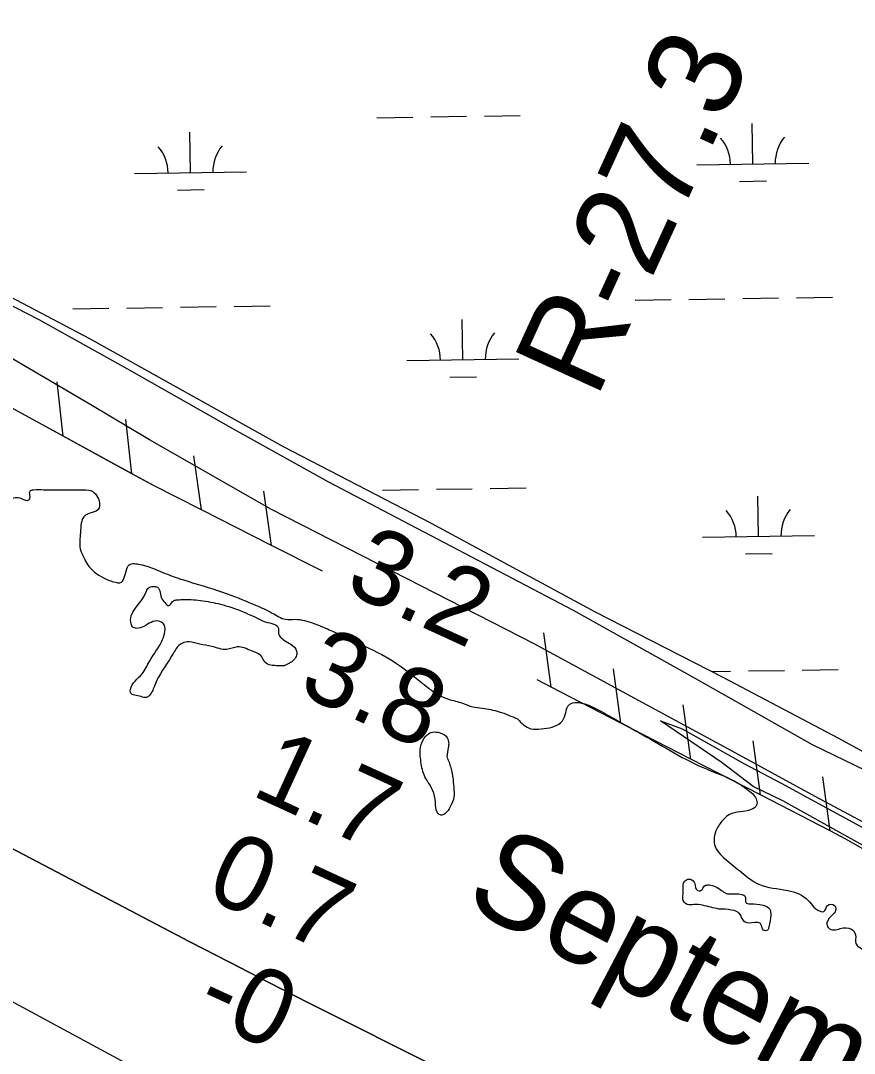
# Model space of a CAD drawing. Extents: x 3823584 to 3861785, y 301729 to 327625.
# Drawn here: x 3845185 to 3845929, y 322856 to 323778 of the extents above; entities that cross this region are included whole.
import ezdxf

# ---------------------------------------------------------------- set-up
doc = ezdxf.new("R2010")
doc.units = 0
for name, color, linetype in [('V-LEVE-TOET', 7, 'Continuous'), ('V-RIVR-EDGE', 7, 'Continuous'), ('V-RIVR-IDEN', 7, 'Continuous'), ('V-RIVR-RANG', 7, 'Continuous'), ('V-RIVR-RANG-IDEN', 7, 'Continuous'), ('V-RRAP-FSHR', 7, 'Continuous'), ('V-TOPO-DPTH', 7, 'Continuous'), ('V-TOPO-MINR', 7, 'Continuous'), ('V-TOPO-WATR', 7, 'Continuous'), ('V-WETL-SWMP', 7, 'Continuous')]:
    doc.layers.add(name, color=color, linetype=linetype)

msp = doc.modelspace()

# ---------------------------------------------------------------- linework, layer by layer
at = {"layer": 'V-LEVE-TOET'}
for points in [[(3845967.78, 323045.87), (3845894.35, 323085.28), (3845817.05, 323127.53), (3845733.31, 323172.93), (3845643.46, 323221.49), (3845530.12, 323279.76), (3845409.05, 323341.5), (3845300.17, 323403.66), (3845247.96, 323434.93), (3845179.34, 323475.34), (3845104.26, 323519.86), (3845000.54, 323577.9), (3844906.48, 323629.94), (3844809.84, 323684.53), (3844725.8, 323728), (3844641.08, 323776.28), (3844554.45, 323822.62)], [(3845959.47, 323098.68), (3845891.87, 323131.41), (3845787.82, 323190.41), (3845678.62, 323251.29), (3845569.78, 323308.65), (3845459.65, 323366.32), (3845375.25, 323413.31), (3845280.22, 323467.27), (3845201.63, 323511.11), (3845126.29, 323549.54), (3845047.37, 323593.39), (3844950.39, 323650.21), (3844852.13, 323706.7), (3844755.84, 323758.08), (3844657.61, 323811.37)]]:
    msp.add_lwpolyline(points, dxfattribs=at)
at = {"layer": 'V-RIVR-EDGE'}
for points in [[(3844453.95, 323709.02), (3844463.48, 323695.44), (3844471.42, 323683.87), (3844476.99, 323679.07), (3844485.36, 323679.05), (3844496.13, 323681.41), (3844507.7, 323685.77), (3844520.05, 323687.33), (3844530, 323682.13), (3844539.95, 323674.53), (3844549.51, 323674.51), (3844553.11, 323677.29), (3844555.93, 323690.43), (3844559.94, 323700.39), (3844566.73, 323705.15), (3844575.5, 323707.92), (3844592.64, 323707.08), (3844613.74, 323700.25), (3844626.48, 323693.05), (3844632.84, 323687.45), (3844632.42, 323677.09), (3844629.98, 323659.56), (3844629.93, 323640.83), (3844627.89, 323620.11), (3844627.87, 323610.15), (3844627.45, 323601.78), (3844623.44, 323595.02), (3844623.83, 323589.44), (3844629.79, 323583.04), (3844637.36, 323581.03), (3844648.91, 323579.41), (3844671.64, 323582.14), (3844688.77, 323580.51), (3844701.91, 323576.49), (3844709.08, 323576.07), (3844719.84, 323576.05), (3844732.59, 323572.83), (3844748.11, 323562.43), (3844755.25, 323552.45), (3844755.63, 323544.08), (3844754.01, 323534.12), (3844755.59, 323527.34), (3844760.77, 323526.13), (3844762.76, 323526.92), (3844769.55, 323533.28), (3844785.9, 323536.03), (3844797.05, 323533.21), (3844807, 323526.41), (3844808.58, 323522.02), (3844804.18, 323514.07), (3844804.56, 323506.49), (3844807.34, 323503.3), (3844810.52, 323501.3), (3844815.31, 323503.68), (3844821.7, 323510.04), (3844828.08, 323510.02), (3844831.66, 323504.83), (3844835.24, 323504.02), (3844843.61, 323504), (3844853.96, 323500.39), (3844879.44, 323489.57), (3844899.73, 323474.37), (3844910.45, 323460), (3844912.43, 323451.23), (3844910.79, 323434.89), (3844909.57, 323423.74), (3844909.55, 323418.16), (3844914.72, 323414.16), (3844919.5, 323412.95), (3844925.11, 323422.1), (3844933.51, 323436.03), (3844939.92, 323449.57), (3844945.51, 323452.34), (3844951.89, 323453.12), (3844962.25, 323453.5), (3844970.61, 323450.68), (3844980.15, 323439.1), (3844985.71, 323432.71), (3844992.08, 323431.1), (3845002.45, 323431.48), (3845008.43, 323433.06), (3845015.22, 323439.81), (3845016.02, 323441.41), (3845020.41, 323442.19), (3845031.17, 323442.56), (3845041.92, 323440.55), (3845048.68, 323433.75), (3845052.24, 323422.59), (3845052.21, 323412.22), (3845055.78, 323405.04), (3845068.13, 323400.23), (3845081.27, 323396.61), (3845089.64, 323395.79), (3845096.4, 323392.59), (3845098.78, 323388.2), (3845098.77, 323382.22), (3845098.74, 323371.46), (3845103.91, 323367.46), (3845114.26, 323363.05), (3845128.99, 323353.45), (3845129.37, 323347.87), (3845128.15, 323337.11), (3845128.13, 323329.94), (3845130.5, 323322.36), (3845137.27, 323319.55), (3845149.23, 323321.52), (3845167.98, 323328.64), (3845171.58, 323333.82), (3845172.79, 323338.99), (3845170.82, 323347.37), (3845171.62, 323349.36), (3845179.2, 323352.13), (3845184.38, 323352.12), (3845191.15, 323349.71), (3845193.54, 323351.3), (3845193.56, 323358.07), (3845196.75, 323359.26), (3845205.52, 323359.24), (3845213.49, 323359.22), (3845230.23, 323359.18), (3845240.99, 323359.15), (3845249.75, 323357.53), (3845253.73, 323352.74), (3845255.7, 323345.56), (3845254.1, 323341.18), (3845246.92, 323338.41), (3845240.53, 323333.25), (3845239.32, 323329.26), (3845238.5, 323320.9), (3845238.47, 323306.55), (3845241.64, 323298.57), (3845244.81, 323292.59), (3845259.13, 323280.59), (3845269.88, 323276.58), (3845273.86, 323276.17), (3845279.87, 323288.51), (3845283.07, 323292.89), (3845285.46, 323293.28), (3845290.24, 323292.87), (3845303.78, 323288.85), (3845320.51, 323282.04), (3845335.24, 323277.22), (3845369.49, 323266.37), (3845395.37, 323255.95), (3845409.7, 323249.14), (3845421.64, 323243.53), (3845430.01, 323243.51), (3845446.74, 323239.88), (3845460.67, 323234.26), (3845484.56, 323223.05), (3845514.81, 323207.83), (3845537.09, 323191.83), (3845548.62, 323182.64), (3845557.77, 323176.24), (3845566.93, 323172.23), (3845579.67, 323168.61), (3845588.83, 323165.4), (3845597.2, 323164.18), (3845612.33, 323160.96), (3845628.66, 323154.54)], [(3845420.34, 323202.08), (3845413.17, 323202.1), (3845408.38, 323202.51), (3845403.21, 323205.31), (3845400.43, 323210.1), (3845391.28, 323215.31), (3845378.54, 323218.92), (3845369.36, 323216.56), (3845355.82, 323219.38), (3845345.06, 323221.4), (3845335.5, 323223.41), (3845329.52, 323222.23), (3845319.93, 323210.7), (3845305.12, 323185.23), (3845299.92, 323175.28), (3845297.52, 323173.69), (3845292.74, 323174.5), (3845283.19, 323178.51), (3845283.19, 323180.9), (3845293.59, 323194.82), (3845300.39, 323206.36), (3845311.2, 323223.87), (3845313.6, 323230.64), (3845313.22, 323238.61), (3845310.04, 323241.41), (3845303.27, 323241.43), (3845290.1, 323235.48), (3845285.72, 323236.29), (3845283.73, 323239.48), (3845296.96, 323267.35), (3845298.96, 323271.33), (3845303.74, 323272.91), (3845307.33, 323272.11), (3845311.29, 323261.73), (3845314.86, 323257.34), (3845316.46, 323255.74), (3845318.45, 323256.54), (3845321.65, 323260.11), (3845325.24, 323260.9), (3845331.21, 323261.29), (3845347.95, 323260.05), (3845365.88, 323256.42), (3845386.18, 323249.19), (3845403.3, 323241.18)], [(3845403.3, 323241.18), (3845415.24, 323235.17), (3845415.23, 323231.99), (3845416.82, 323228), (3845426.37, 323221.2), (3845431.53, 323215.21), (3845431.52, 323211.62), (3845429.12, 323207.24), (3845420.34, 323202.08)], [(3845628.66, 323154.54), (3845640.59, 323145.74), (3845649.76, 323145.72), (3845659.72, 323147.29), (3845667.31, 323151.26), (3845671.31, 323158.42), (3845672.92, 323164.79), (3845676.51, 323168.37), (3845683.29, 323169.15), (3845694.04, 323165.94), (3845712.75, 323155.93), (3845737.03, 323142.32), (3845764.89, 323126.31), (3845794.34, 323111.09), (3845818.23, 323101.07), (3845834.94, 323090.66), (3845842.09, 323081.88), (3845842.08, 323077.49), (3845837.29, 323073.52), (3845817.75, 323069.18), (3845812.96, 323065.21), (3845806.56, 323056.46), (3845804.15, 323048.49), (3845804.53, 323042.52), (3845814.46, 323028.94), (3845828.78, 323017.35), (3845843.9, 323006.95), (3845869.79, 323001.31), (3845888.1, 322992.49), (3845899.63, 322982.5), (3845902.02, 322982.49), (3845905.23, 322988.07), (3845911.6, 322988.05), (3845912.79, 322984.86), (3845910.39, 322980.08), (3845904.79, 322972.52), (3845905.97, 322968.14), (3845911.15, 322966.13), (3845916.73, 322967.31), (3845926.69, 322966.89), (3845930.27, 322961.7), (3845930.65, 322954.13), (3845938.6, 322947.73), (3845943.78, 322945.73), (3845944.18, 322948.12), (3845944.2, 322954.09), (3845946.59, 322954.09), (3845956.93, 322943.3), (3845961.71, 322942.89), (3845971.67, 322943.66), (3845978.84, 322939.66), (3845981.61, 322932.48), (3845981.99, 322924.51), (3845982.35, 322910.56), (3845981.94, 322903.79), (3845985.91, 322899.79), (3845991.1, 322901.77), (3845999.49, 322911.31), (3846015.85, 322921.64), (3846029.81, 322925.59), (3846041.36, 322921.97), (3846057.68, 322911.57), (3846060.84, 322902.39), (3846074.77, 322895.19), (3846088.32, 322892.76), (3846111.01, 322881.95), (3846130.51, 322871.93)], [(3845565.6, 323120.82), (3845569.17, 323110.85), (3845571.91, 323090.52), (3845571.89, 323084.94), (3845568.68, 323076.18), (3845563.88, 323069.81), (3845560.29, 323068.63), (3845557.51, 323070.23), (3845555.53, 323077.41), (3845553.97, 323088.17), (3845550, 323096.15), (3845546.03, 323102.94), (3845542.48, 323116.1), (3845542.51, 323130.84), (3845546.92, 323139.2), (3845551.31, 323142.38), (3845557.69, 323142.76)], [(3845557.69, 323142.76), (3845564.85, 323139.16), (3845567.23, 323131.98), (3845566.82, 323128.79), (3845565.6, 323120.82)], [(3845808.37, 322984.72), (3845801.2, 322986.33), (3845786.07, 322988.76), (3845780.09, 322988.77), (3845776.12, 322993.96), (3845776.53, 322999.14), (3845776.55, 323006.72), (3845778.55, 323010.3), (3845782.93, 323011.48), (3845786.91, 323007.49), (3845788.89, 323001.51), (3845792.47, 323001.5), (3845795.67, 323005.47), (3845799.66, 323006.26), (3845810.81, 323001.45)], [(3845810.81, 323001.45), (3845815.18, 322998.65), (3845819.17, 322998.24), (3845828.73, 322997.82), (3845831.92, 322995.82), (3845832.3, 322990.64), (3845836.28, 322989.43), (3845847.84, 322988.21), (3845853.81, 322984.61), (3845854.59, 322979.42), (3845852.97, 322968.67), (3845851.77, 322965.88), (3845848.18, 322965.89), (3845845.41, 322971.87), (3845840.23, 322972.68), (3845831.86, 322973.1), (3845829.08, 322976.3), (3845827.49, 322979.89), (3845819.53, 322983.89), (3845808.37, 322984.72)]]:
    msp.add_spline(points, degree=3, dxfattribs=at)
at = {"layer": 'V-RRAP-FSHR'}
for p, q in [((3845223.08, 323407.03), (3845217.74, 323455.57)), ((3845284.46, 323373.39), (3845279.12, 323421.93)), ((3845346.59, 323341.15), (3845339.66, 323389.49)), ((3845409.05, 323309.55), (3845402.12, 323357.89)), ((3845658.78, 323182.94), (3845652.24, 323231.33)), ((3845720.98, 323150.84), (3845714.44, 323199.23)), ((3845783.19, 323118.73), (3845776.64, 323167.12)), ((3845845.39, 323086.62), (3845838.85, 323135.02)), ((3845907.59, 323054.52), (3845901.05, 323102.91))]:
    msp.add_line(p, q, dxfattribs=at)
for points in [[(3845303.64, 323362.88), (3845045.65, 323504.25), (3844864.54, 323604.38)], [(3845223.08, 323407.03), (3845161.69, 323440.67)], [(3845284.46, 323373.39), (3845223.08, 323407.03)], [(3845346.59, 323341.15), (3845303.64, 323362.88), (3845284.46, 323373.39)], [(3845454.48, 323286.56), (3845409.05, 323309.55), (3845346.59, 323341.15)], [(3845658.78, 323182.94), (3845646.21, 323189.43)], [(3845720.98, 323150.84), (3845658.78, 323182.94)], [(3845783.19, 323118.73), (3845720.98, 323150.84)], [(3845845.39, 323086.62), (3845783.19, 323118.73)], [(3845907.59, 323054.52), (3845845.39, 323086.63)], [(3845968.6, 323020.23), (3845921.74, 323047.22), (3845907.59, 323054.52)]]:
    msp.add_lwpolyline(points, dxfattribs=at)
at = {"layer": 'V-TOPO-DPTH'}
msp.add_lwpolyline([(3844430.39, 323441.73), (3844548.78, 323376.6), (3844556.55, 323372.33), (3844564.32, 323368.05), (3844572.08, 323363.77), (3844579.85, 323359.5), (3844591.7, 323352.97), (3844595.39, 323350.94), (3844599.08, 323348.91), (3844731.04, 323276.34), (3844798.97, 323239.24), (3844867.05, 323202.42), (3844935.36, 323166.01), (3845003.8, 323129.87), (3845336.27, 322955.6), (3845371.51, 322937.24), (3845406.81, 322919.02), (3845442.21, 322900.99), (3845477.68, 322883.08), (3845526.21, 322858.75), (3845585.99, 322828.77)], dxfattribs=at)
at = {"layer": 'V-TOPO-MINR'}
msp.add_lwpolyline([(3846132.92, 322455.45), (3845413.49, 322779.97), (3845403.8, 322784.36), (3845394.13, 322788.79), (3845384.47, 322793.25), (3845374.82, 322797.74), (3845357.82, 322805.7), (3845356.69, 322806.24), (3845354.43, 322807.34), (3845353.31, 322807.91), (3845338.44, 322815.52), (3845329.91, 322819.93), (3845321.39, 322824.37), (3845312.9, 322828.88), (3845304.44, 322833.42), (3844563.61, 323234.06), (3844553.83, 323239.36), (3844544.05, 323244.68), (3844534.28, 323250.01), (3844524.52, 323255.36), (3844460.85, 323290.33), (3844419.3, 323313.24)], dxfattribs=at)
at = {"layer": 'V-TOPO-WATR'}
msp.add_lwpolyline([(3845585.99, 322828.77), (3845526.21, 322858.75), (3845477.68, 322883.08), (3845442.21, 322900.99), (3845406.81, 322919.02), (3845371.51, 322937.24), (3845336.27, 322955.6), (3845003.8, 323129.87), (3844935.36, 323166.01), (3844867.05, 323202.42), (3844798.97, 323239.24), (3844731.04, 323276.34), (3844599.08, 323348.91), (3844595.39, 323350.94), (3844591.7, 323352.97), (3844579.85, 323359.5), (3844572.08, 323363.77), (3844564.32, 323368.05), (3844556.55, 323372.33), (3844548.78, 323376.6), (3844430.39, 323441.73)], dxfattribs=at)
at = {"layer": 'V-WETL-SWMP'}
for p, q in [((3845503.15, 323691.49), (3845535.15, 323691.99)), ((3845551.15, 323692.23), (3845583.14, 323692.73)), ((3845599.14, 323692.97), (3845631.14, 323693.47)), ((3845838.67, 323650.23), (3845838.12, 323686.23)), ((3845336.82, 323642.49), (3845336.27, 323678.49)), ((3845788.68, 323649.46), (3845888.67, 323651)), ((3845286.83, 323641.72), (3845386.82, 323643.26)), ((3845826.91, 323634.62), (3845850.91, 323634.99)), ((3845325.06, 323626.88), (3845349.06, 323627.25)), ((3845247, 323494.07), (3845070.69, 323586.78)), ((3845733.69, 323528.53), (3845765.69, 323529.02)), ((3845781.69, 323529.27), (3845813.68, 323529.76)), ((3845829.68, 323530.01), (3845861.68, 323530.5)), ((3845877.67, 323530.75), (3845909.67, 323531.24)), ((3845231.84, 323520.79), (3845263.84, 323521.28)), ((3845279.84, 323521.53), (3845311.83, 323522.02)), ((3845327.83, 323522.27), (3845359.83, 323522.76)), ((3845375.83, 323523.01), (3845407.82, 323523.5)), ((3845579.9, 323475.41), (3845579.34, 323511.4)), ((3845419.67, 323397.66), (3845247, 323494.07)), ((3845529.91, 323474.64), (3845629.89, 323476.18)), ((3845568.14, 323459.79), (3845592.14, 323460.16)), ((3845551.76, 323329.18), (3845419.67, 323397.66)), ((3845556.27, 323359.6), (3845588.27, 323360.09)), ((3845604.27, 323360.34), (3845636.27, 323360.83)), ((3845508.28, 323358.86), (3845540.28, 323359.35)), ((3845843.8, 323317.6), (3845843.25, 323353.59)), ((3845697.57, 323250.34), (3845551.76, 323329.18)), ((3845793.81, 323316.83), (3845893.79, 323318.37)), ((3845832.04, 323301.98), (3845856.04, 323302.35)), ((3845812.29, 323191.65), (3845697.57, 323250.34)), ((3845802.09, 323196.87), (3845818.81, 323197.13)), ((3845834.81, 323197.37), (3845866.8, 323197.87)), ((3845882.8, 323198.11), (3845914.8, 323198.61)), ((3845915.44, 323137.05), (3845812.29, 323191.65)), ((3846046.52, 323064.89), (3845915.44, 323137.05))]:
    msp.add_line(p, q, dxfattribs=at)
msp.add_lwpolyline([(3846013, 322999.22), (3845926.33, 323047.43), (3845865.31, 323081.38), (3845838.98, 323094.25), (3845811.19, 323115.39), (3845756.35, 323152.85), (3845775.5, 323145.75), (3845830.78, 323114.81), (3845863.94, 323097.3), (3846024.49, 323009.69)], dxfattribs=at)
for centre, start, end in [((3845893.9, 323651.56), 140.11153, 181.65519), ((3845281.58, 323642.12), 0.11154, 41.6552), ((3845392.05, 323643.82), 140.11153, 181.65519), ((3845783.43, 323649.85), 0.11154, 41.6552), ((3845524.66, 323475.03), 0.11154, 41.6552), ((3845635.13, 323476.73), 140.11153, 181.65519), ((3845899.03, 323318.92), 140.11153, 181.65519), ((3845788.56, 323317.22), 0.11154, 41.6552)]:
    msp.add_arc(centre, 35.25, start, end, dxfattribs=at)

# ---------------------------------------------------------------- texts
at = {"layer": 'V-RIVR-IDEN'}
msp.add_text('September', height=83, rotation=332.33197, dxfattribs=at).set_placement((3845579, 322988.98))
at = {"layer": 'V-RIVR-RANG'}
for s, p in [('3.2', (3845472.59, 323269.14)), ('3.8', (3845431.06, 323178.17)), ('1.7', (3845389.53, 323087.2)), ('0.7', (3845348, 322996.23)), ('-0', (3845338.59, 322890.51))]:
    msp.add_text(s, height=67, rotation=335.31833, dxfattribs=at).set_placement(p)
at = {"layer": 'V-RIVR-RANG-IDEN'}
msp.add_text('R-27.3', height=83, rotation=65.46158, dxfattribs=at).set_placement((3845699.02, 323439.51))

doc.saveas('drawing.dxf')
